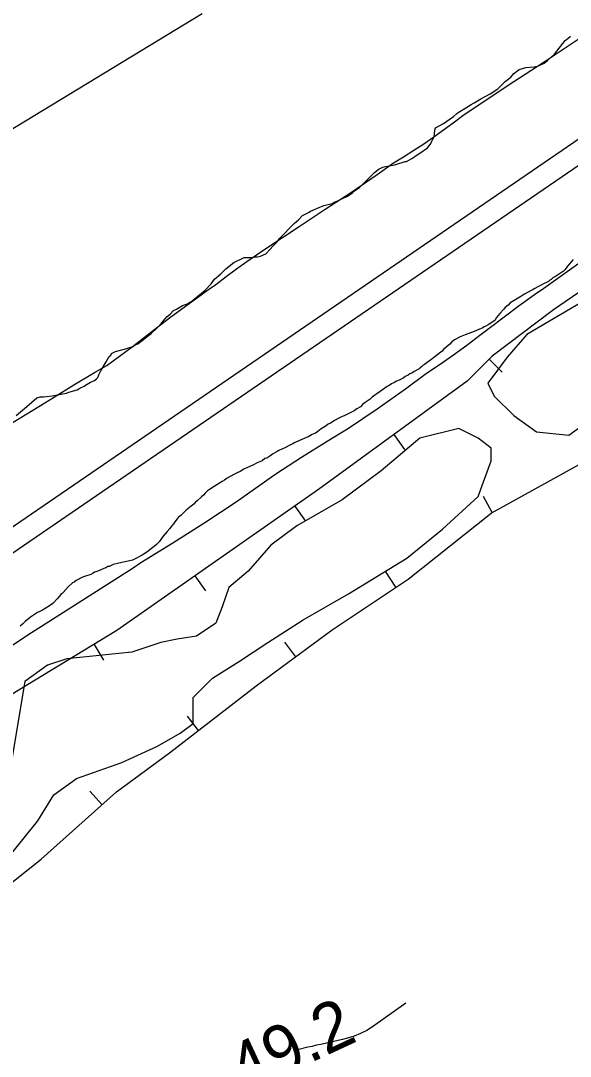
# Model space of a CAD drawing. Extents: x 3177385 to 3215275, y 903885 to 929304.
# Drawn here: x 3194143 to 3194893, y 917073 to 918487 of the extents above; entities that cross this region are included whole.
import ezdxf

# ---------------------------------------------------------------- set-up
doc = ezdxf.new("R2010")
doc.units = 0
for name, color, linetype in [('V-BORW-LINE', 7, 'Continuous'), ('V-LEVE-TOET', 7, 'Continuous'), ('V-RIVR-RANG', 7, 'Continuous'), ('V-SITE-VEGE', 7, 'Continuous'), ('V-SURV-LINE', 7, 'Continuous'), ('V-TOPO-MINR', 7, 'Continuous'), ('V-WETL-SWMP', 7, 'Continuous')]:
    doc.layers.add(name, color=color, linetype=linetype)

msp = doc.modelspace()

# ---------------------------------------------------------------- linework, layer by layer
at = {"layer": 'V-BORW-LINE'}
for p, q in [((3194782.7, 918024.4), (3194800.4, 918006.7)), ((3194652.3, 917921.4), (3194667, 917901.1)), ((3194786.8, 917814.9), (3194774.7, 917836.8)), ((3194517.2, 917823.9), (3194531.5, 917803.4)), ((3194380.6, 917728.4), (3194395, 917708)), ((3194655.2, 917713), (3194641.3, 917733.8)), ((3194242.8, 917635), (3194255.8, 917613.6)), ((3194518.3, 917618.1), (3194503.4, 917638.2)), ((3194385.6, 917517.4), (3194370.3, 917537.1)), ((3194253.7, 917415.8), (3194237, 917434.4))]:
    msp.add_line(p, q, dxfattribs=at)
for points in [[(3194994.4, 918176.6), (3194870.4, 918091.6)], [(3194870.4, 918091.6), (3194786.6, 918028.3)], [(3194786.6, 918028.3), (3194752.7, 917994.5)], [(3194752.7, 917994.5), (3194549.3, 917846.4)], [(3194785.3, 917814.1), (3194905.4, 917880.7)], [(3194549.3, 917846.4), (3194274, 917653.9)], [(3194671.8, 917724.1), (3194785.3, 917814.1)], [(3194568.1, 917655), (3194671.8, 917724.1)], [(3194274, 917653.9), (3194083.8, 917538.6)], [(3194464.4, 917578.4), (3194568.1, 917655)], [(3194345.9, 917486.7), (3194464.4, 917578.4)], [(3194273.4, 917433.4), (3194345.9, 917486.7)], [(3194170.6, 917341.5), (3194273.4, 917433.4)], [(3194059, 917253.6), (3194170.6, 917341.5)]]:
    msp.add_lwpolyline(points, dxfattribs=at)
at = {"layer": 'V-LEVE-TOET'}
for points in [[(3194856.4, 918429.6), (3194927.5, 918476.8)], [(3194115.8, 917928.4), (3194175.4, 917964.6), (3194187.5, 917971.9), (3194215.2, 917989.2), (3194243.3, 918006.1), (3194260.3, 918015.9), (3194277.7, 918028.5), (3194294.9, 918041.3), (3194311.9, 918054.5), (3194319.7, 918060.7), (3194345.9, 918080.7), (3194372.5, 918100.3), (3194399.2, 918119.5), (3194409.3, 918126.6), (3194409.3, 918126.6), (3194423.2, 918137.2), (3194437.4, 918147.6), (3194451.7, 918157.8), (3194466.1, 918167.8), (3194480.4, 918177.4), (3194522.8, 918205.5), (3194558.7, 918229.1), (3194558.7, 918229.1), (3194594.3, 918252.6), (3194629.5, 918276.6), (3194651.7, 918292.3), (3194665.7, 918300.8), (3194679.6, 918309.6), (3194693.3, 918318.6), (3194706.9, 918327.9), (3194720.3, 918337.4), (3194733.5, 918347.1), (3194746.5, 918357), (3194748.5, 918358.6), (3194748.5, 918358.6), (3194816.4, 918403.7), (3194856.4, 918429.6)], [(3194844.4, 918112.5), (3194857.4, 918121.4), (3194857.4, 918121.4), (3194921.1, 918166.7)], [(3194112, 917621.2), (3194152.3, 917647.8), (3194186.1, 917669.6), (3194186.1, 917669.6), (3194241.3, 917704.3), (3194296.2, 917739.6), (3194306.9, 917746.6), (3194306.9, 917746.6), (3194350.6, 917773.6), (3194393.9, 917801.3), (3194436.7, 917829.8), (3194478.9, 917859), (3194491.3, 917867.8), (3194526.1, 917890.4), (3194561.3, 917912.5), (3194590.6, 917930.2), (3194590.6, 917930.2), (3194629.6, 917956.8), (3194668.1, 917984.1), (3194697.1, 918005.3), (3194697.1, 918005.3), (3194715.7, 918017.8), (3194734, 918030.5), (3194752.1, 918043.6), (3194770, 918057), (3194782.5, 918066.7), (3194802.9, 918082.3), (3194823.5, 918097.6), (3194844.4, 918112.5)]]:
    msp.add_lwpolyline(points, dxfattribs=at)
at = {"layer": 'V-SITE-VEGE'}
for points in [[(3194605.2, 918258.7), (3194611.2, 918264.8), (3194620.6, 918273.7), (3194626, 918279.1), (3194632.1, 918284.5), (3194634.7, 918285.2), (3194637.4, 918286.6), (3194640.8, 918287.3), (3194643.5, 918288), (3194653.6, 918290), (3194659, 918291.4), (3194663.7, 918292.8), (3194667.8, 918294.2), (3194669.8, 918294.2), (3194677.9, 918298.9), (3194682.6, 918302.4), (3194688, 918305.8), (3194698.1, 918313.2), (3194700.7, 918315.9), (3194702.8, 918318.7), (3194704.1, 918322), (3194705.4, 918324.8), (3194707.4, 918328.1), (3194708.1, 918336.9), (3194709.4, 918340.3), (3194720.2, 918346.4), (3194733.6, 918356), (3194737.7, 918359.4), (3194740.3, 918361.4), (3194747.1, 918365.5), (3194757.8, 918372.3), (3194761.9, 918374.3), (3194771.3, 918379.8), (3194784.1, 918386.6), (3194794.2, 918393.4), (3194804.3, 918403.6), (3194812.3, 918409.7), (3194816.3, 918414.4), (3194823.7, 918419.9), (3194832.5, 918422.6), (3194844, 918423.4), (3194850, 918424.8), (3194857.5, 918428.8), (3194862.2, 918432.2), (3194871.6, 918441.1), (3194886.3, 918459.4), (3194888.3, 918460.7), (3194890.4, 918462.8), (3194893.7, 918465.5)], [(3194136.3, 917947.7), (3194151.1, 917960), (3194164.5, 917971.5), (3194166.5, 917972.2), (3194169.2, 917972.9), (3194173.9, 917972.9), (3194185.4, 917974.3), (3194205, 917977.8), (3194208.3, 917979.2), (3194219.8, 917982.6), (3194223.2, 917984.7), (3194229.2, 917987.4), (3194231.2, 917988.8), (3194238, 917992.8), (3194242.7, 917994.9), (3194246, 917997.6), (3194248.1, 917999.6), (3194249.4, 918003), (3194252.1, 918008.4), (3194259.4, 918020.6), (3194261.4, 918024.7), (3194263.4, 918028.1), (3194265.5, 918030.1), (3194266.8, 918032.1), (3194272.2, 918034.9), (3194285.7, 918038.3), (3194295.8, 918041.8), (3194299.1, 918043.8), (3194302.5, 918045.2), (3194312.6, 918053.3), (3194317.3, 918056.7), (3194320.7, 918059.4), (3194322.7, 918061.5), (3194326.7, 918064.9), (3194330.1, 918068.3), (3194334.8, 918073.7), (3194337.4, 918076.4), (3194342.8, 918082.5), (3194346.8, 918085.9), (3194351.5, 918090.7), (3194355.6, 918092.7), (3194363.7, 918097.5), (3194370.4, 918100.2), (3194373.8, 918102.2), (3194374.4, 918102.2), (3194394.6, 918118.6), (3194402.7, 918127.4), (3194407.4, 918133.5), (3194416.1, 918140.9), (3194422.8, 918147.7), (3194433.6, 918156.6), (3194447.7, 918163.4), (3194457.8, 918163.4), (3194462.6, 918164.1), (3194465.9, 918164.2), (3194470, 918164.9), (3194477.4, 918168.3), (3194483.4, 918174.4), (3194486.8, 918178.5), (3194492.8, 918184.6), (3194496.2, 918189.3), (3194516.3, 918209.7), (3194522.4, 918215.1), (3194527.7, 918220.5), (3194533.8, 918223.9), (3194536.5, 918225.3), (3194538.5, 918226.7), (3194543.9, 918228.7), (3194547.9, 918230.8), (3194556.7, 918234.2), (3194568.2, 918236.9), (3194570.9, 918239), (3194575.6, 918240.4), (3194578.9, 918242.4), (3194582.3, 918243.8), (3194589, 918247.2), (3194596.4, 918251.9), (3194597.8, 918254), (3194601.1, 918256), (3194605.2, 918258.7)], [(3194897.2, 918160.7), (3194892.4, 918154.6), (3194889.6, 918151.4), (3194886.5, 918147), (3194884.1, 918144.6), (3194877.3, 918140.1), (3194873.3, 918137.3), (3194869.7, 918135.3), (3194867.3, 918133.3), (3194865.3, 918132.4), (3194863.7, 918130.4), (3194860.9, 918129.2), (3194857.7, 918127.6), (3194852.9, 918124.8), (3194848.9, 918123.1), (3194844.9, 918121.1), (3194842.5, 918119.5), (3194840.1, 918118.3), (3194830.9, 918113), (3194828.5, 918111.8), (3194825.7, 918110.2), (3194816.9, 918104.5), (3194811.3, 918101.3), (3194808.5, 918098.1), (3194804.5, 918094.8), (3194802.5, 918092.8), (3194797, 918086.8), (3194792.6, 918081.1), (3194790.2, 918077.1), (3194781, 918071.1), (3194778.2, 918069.4), (3194775.8, 918068.6), (3194773.8, 918067.4), (3194759.8, 918061.3), (3194753.4, 918058.9), (3194749.8, 918057.7), (3194743, 918054.8), (3194735.4, 918050.8), (3194731.4, 918047.9), (3194728.6, 918044.7), (3194723.8, 918040.7), (3194720.2, 918037.4), (3194718.2, 918035.4), (3194704.7, 918024.9), (3194694.3, 918017.3), (3194692.3, 918016.1), (3194690.3, 918014), (3194688.3, 918012.8), (3194686.7, 918011.2), (3194679.9, 918007.6), (3194676.7, 918005.5), (3194674.3, 918004.3), (3194671.9, 918002.7), (3194667.9, 918000.7), (3194665.1, 917998.7), (3194660.3, 917996.2), (3194655.1, 917993.8), (3194653.1, 917992.6), (3194649.1, 917990.6), (3194645.9, 917988.5), (3194643.1, 917986.9), (3194633.5, 917980.1), (3194629.1, 917977.2), (3194626.3, 917975.2), (3194622.7, 917972.4), (3194619.9, 917970), (3194613.1, 917965.1), (3194609.5, 917962.3), (3194606.8, 917959.5), (3194601.6, 917956.6), (3194598, 917953.8), (3194588.8, 917949.3), (3194586.4, 917948.1), (3194584.4, 917946.9), (3194581.6, 917946.1), (3194577.2, 917943.7), (3194571.2, 917940.8), (3194568, 917938.4), (3194565.6, 917937.2), (3194562.8, 917935.6), (3194560, 917933.6), (3194553.2, 917929.1), (3194548.4, 917925.5), (3194545.2, 917923.5)], [(3194909, 918102.3), (3194833.8, 918058), (3194807.3, 918027), (3194780.7, 917991.6), (3194789.6, 917973.9), (3194816.1, 917947.3), (3194847.1, 917925.2), (3194891.3, 917920.8), (3194922.3, 917942.9)], [(3194130.5, 917349.8), (3194165.9, 917394.1), (3194188, 917429.5), (3194219, 917451.6), (3194280.9, 917473.8), (3194329.6, 917495.9), (3194360.5, 917513.6), (3194378.2, 917526.9), (3194378.2, 917562.3), (3194404.8, 917588.8), (3194440.2, 917611), (3194480, 917637.5), (3194528.6, 917668.5), (3194590.5, 917703.9), (3194670.2, 917752.6), (3194718.8, 917792.4), (3194767.5, 917836.7), (3194785.2, 917885.4), (3194785.2, 917903.1), (3194767.5, 917916.4), (3194740.9, 917929.6), (3194687.8, 917916.4), (3194634.8, 917872.1), (3194581.7, 917832.3), (3194519.8, 917796.9), (3194484.4, 917770.3), (3194453.4, 917734.9), (3194426.9, 917712.8), (3194418, 917686.2), (3194409.2, 917664.1), (3194382.7, 917646.4), (3194356.1, 917642), (3194334, 917637.5), (3194294.2, 917624.2), (3194205.7, 917615.4), (3194179.2, 917606.5), (3194148.2, 917584.4), (3194130.5, 917478.2)], [(3194545.2, 917923.5), (3194540.8, 917921.4), (3194536.4, 917918.6), (3194530, 917916.2), (3194516, 917910.1), (3194514.4, 917908.9), (3194511.2, 917907.6), (3194503.2, 917903.2), (3194495.2, 917899.9), (3194492.8, 917898.3), (3194486.4, 917894.7), (3194482.8, 917891.8), (3194478.8, 917889.4), (3194476, 917888.6), (3194472.4, 917885.8), (3194465.6, 917882.9), (3194460.8, 917880.1), (3194447.2, 917874.4), (3194442.4, 917871.2), (3194439.2, 917869.6), (3194434.8, 917867.5), (3194428.8, 917864.3), (3194424.8, 917861.9), (3194420.8, 917859), (3194418, 917857.4), (3194406.8, 917850.5), (3194400.4, 917846.5), (3194397.6, 917844.5), (3194394.5, 917841.3), (3194392.5, 917838.8), (3194389.7, 917836.4), (3194383.7, 917830.8), (3194380.9, 917828.8), (3194379.7, 917827.1), (3194377.3, 917825.1), (3194375.3, 917823.9), (3194368.5, 917818.3), (3194361.3, 917811), (3194357.7, 917808.2), (3194356.5, 917806.6), (3194353, 917802.1), (3194351.8, 917800.1), (3194348.6, 917796.5), (3194346.2, 917793.3), (3194342.6, 917788.9), (3194337.4, 917782.8), (3194331.8, 917775.2), (3194327.9, 917771.5), (3194325.1, 917768.7), (3194321.1, 917765.9), (3194314.7, 917761), (3194308.7, 917757), (3194297.9, 917751.3), (3194295.1, 917750.1), (3194291.5, 917748.9), (3194280.7, 917746.8), (3194269.1, 917744), (3194263.5, 917741.5), (3194261.5, 917741.1), (3194258.7, 917739.5), (3194256.3, 917738.7), (3194250.3, 917735.8), (3194245.4, 917734.2), (3194243.5, 917733.4), (3194241.5, 917732.2), (3194238.3, 917730.6), (3194229.8, 917727.7), (3194226.2, 917726.1), (3194218.2, 917722), (3194215.5, 917720), (3194213.5, 917718.8), (3194207.5, 917713.6), (3194200.7, 917705.9), (3194199.1, 917704.3), (3194197.5, 917703.1), (3194192.3, 917697), (3194186.7, 917691.4), (3194183.5, 917688.6), (3194174.7, 917682.9), (3194172.3, 917681.7), (3194168.7, 917679.7), (3194165.5, 917678.5), (3194156, 917672), (3194148.8, 917666.3), (3194144.8, 917662.7), (3194142, 917659.9)]]:
    msp.add_lwpolyline(points, dxfattribs=at)
at = {"layer": 'V-SURV-LINE'}
for points in [[(3193799.3, 917568.3), (3195475.5, 918716.7)], [(3195492.4, 918691.9), (3193816.2, 917543.6)]]:
    msp.add_lwpolyline(points, dxfattribs=at)
at = {"layer": 'V-TOPO-MINR'}
msp.add_lwpolyline([(3194668.7, 917144.9), (3194623.2, 917112.9), (3194615.2, 917107.8), (3194606.9, 917103.4), (3194598.1, 917100), (3194589, 917097.1), (3194582.3, 917095.4), (3194576.3, 917094), (3194570.4, 917092.6), (3194564.4, 917091.3), (3194558.5, 917090), (3194552.5, 917088.8), (3194546.5, 917087.5), (3194540.6, 917086.1), (3194534.6, 917084.8), (3194520.5, 917081.4)], dxfattribs=at)
at = {"layer": 'V-WETL-SWMP'}
msp.add_lwpolyline([(3187662.9, 916111.3), (3187822.4, 915951.7), (3187967.4, 915835.7), (3188083.4, 915777.7), (3188315.3, 915690.6), (3188764.8, 915574.6), (3189069.2, 915545.6), (3189417.1, 915502.1), (3189750.6, 915502.1), (3190185.5, 915516.6), (3190591.4, 915690.6), (3191127.8, 915922.7), (3191490.3, 916241.8), (3192099.2, 916720.5), (3192273.1, 916764), (3192389.1, 916836.6), (3192679.1, 917126.7), (3192809.5, 917286.3), (3192969, 917460.3), (3193230, 917648.9), (3193403.9, 917808.5), (3193519.9, 917968), (3194390.4, 918496.3)], dxfattribs=at)

# ---------------------------------------------------------------- texts
at = {"layer": 'V-RIVR-RANG'}
msp.add_text('49.2', height=67, rotation=24.9183, dxfattribs=at).set_placement((3194446.7, 917020.6))

doc.saveas('drawing.dxf')
